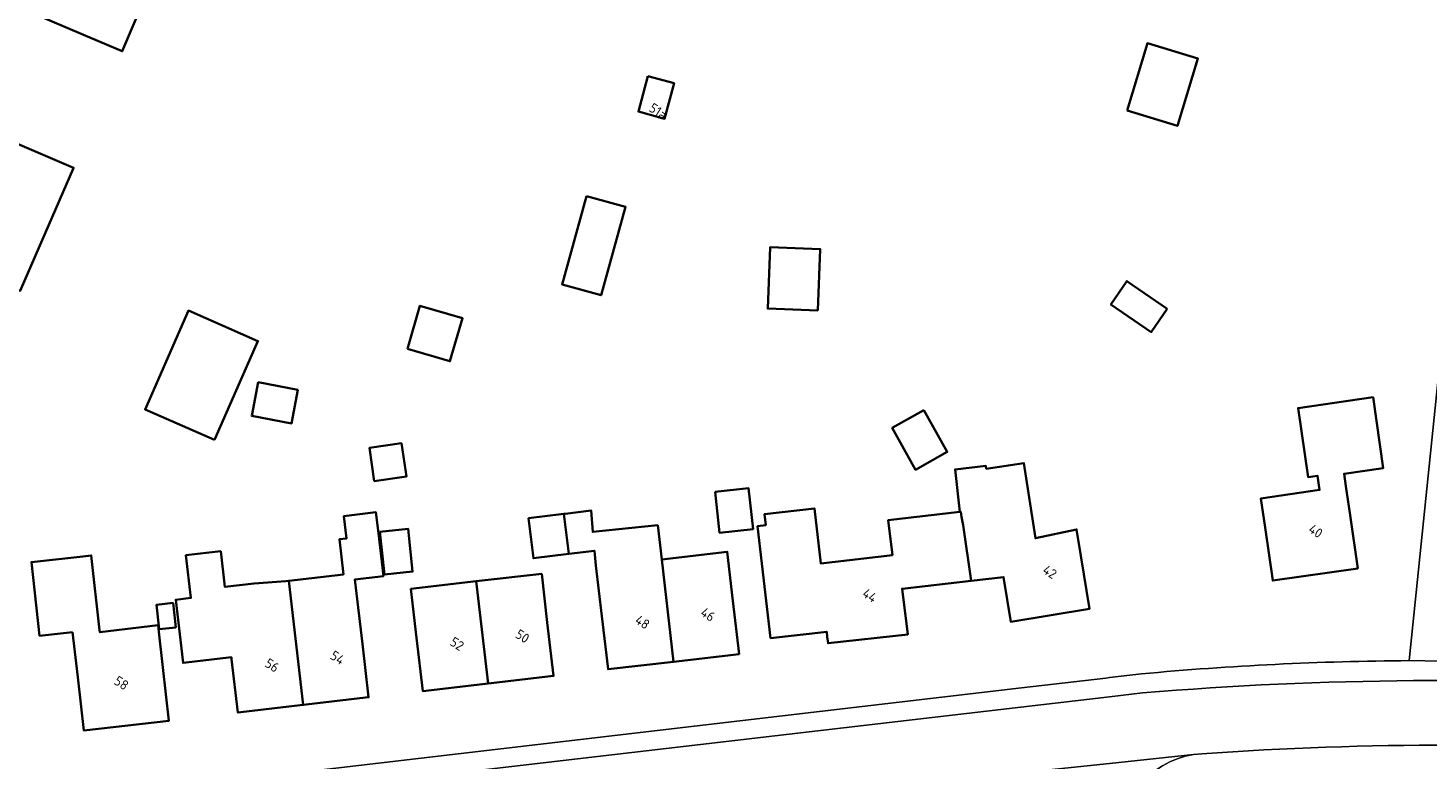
# Model space of a CAD drawing. Extents: x 184422 to 188298, y 343471 to 350189.
# Tile 365 of 513: x 186899 to 187030, y 348816 to 348885. Entities that reach past the tile are written whole.
import ezdxf
from ezdxf.enums import TextEntityAlignment as Align

# ---------------------------------------------------------------- set-up
doc = ezdxf.new("R2010")
doc.units = 0
for name, color, linetype, lineweight in [('B-WA-OG-TERREIN_ERF-GV', 252, 'Continuous', 18), ('B-WA-VH-VERHARDING_ASFALT-GV', 252, 'Continuous', 18), ('B-WA-VH-VERHARDING_OPEN-GV', 252, 'Continuous', 18), ('B-WA-VH-VERHARDING_TEGEL-GV', 252, 'Continuous', 18), ('B-WE-OG-BEBOUWING-GV', 250, 'Continuous', 35), ('B-WE-OG-BEBOUWING-T18', 10, 'Continuous', 18)]:
    doc.layers.add(name, color=color, linetype=linetype, lineweight=lineweight)
doc.styles.add('NLCS-ISO-M500-T18', font='NLCS-ISO.ttf', dxfattribs={"height": 0.9})

msp = doc.modelspace()

# ---------------------------------------------------------------- linework, layer by layer
at = {"layer": 'B-WA-OG-TERREIN_ERF-GV', "flags": 128}
for points in [[(187027.961, 348825.55), (187030.948, 348854.567), (187044.192, 348885.951), (187055.472, 348919.196), (187016.276, 348931.295), (187000, 348936.272), (186982.533, 348941.613), (186978.939, 348942.42), (186978.46, 348942.53), (186958.086, 348947.221), (186947.02, 348950.22), (186936.304, 348953.232)], [(187027.961, 348825.55), (187030.948, 348854.567), (187044.192, 348885.951), (187055.472, 348919.196), (187016.276, 348931.295), (187000, 348936.272), (186982.533, 348941.613), (186978.939, 348942.42), (186978.46, 348942.53), (186958.086, 348947.221), (186947.02, 348950.22), (186936.304, 348953.232)], [(187027.961, 348825.55), (187030.948, 348854.567), (187044.192, 348885.951), (187055.472, 348919.196), (187016.276, 348931.295), (187000, 348936.272), (186982.533, 348941.613), (186978.939, 348942.42), (186978.46, 348942.53), (186958.086, 348947.221), (186947.02, 348950.22), (186936.304, 348953.232)], [(186876.385, 348809.637), (186905.535, 348812.91), (186991.788, 348823.007), (186999.661, 348823.928), (187000, 348823.968), (187002.992, 348824.318)], [(186876.385, 348809.637), (186905.535, 348812.91), (186991.788, 348823.007), (186999.661, 348823.928), (187000, 348823.968), (187002.992, 348824.318)], [(186876.385, 348809.637), (186905.535, 348812.91), (186991.788, 348823.007), (186999.661, 348823.928), (187000, 348823.968), (187002.992, 348824.318)]]:
    msp.add_lwpolyline(points, dxfattribs=at)
for points in [[(186907.895, 348882.366), (186904.289, 348883.899), (186899.687, 348885.855), (186902.93, 348893.484), (186901.594, 348894.048), (186903.819, 348899.315), (186908.425, 348897.369), (186915.466, 348894.394), (186913.862, 348890.622), (186911.781, 348891.507)], [(186907.895, 348882.366), (186904.289, 348883.899), (186899.687, 348885.855), (186902.93, 348893.484), (186901.594, 348894.048), (186903.819, 348899.315), (186908.425, 348897.369), (186915.466, 348894.394), (186913.862, 348890.622), (186911.781, 348891.507)], [(186907.895, 348882.366), (186904.289, 348883.899), (186899.687, 348885.855), (186902.93, 348893.484), (186901.594, 348894.048), (186903.819, 348899.315), (186908.425, 348897.369), (186915.466, 348894.394), (186913.862, 348890.622), (186911.781, 348891.507)], [(186956.943, 348880.047), (186959.385, 348879.386), (186958.489, 348876.078), (186956.047, 348876.739)], [(186956.943, 348880.047), (186959.385, 348879.386), (186958.489, 348876.078), (186956.047, 348876.739)], [(186956.943, 348880.047), (186959.385, 348879.386), (186958.489, 348876.078), (186956.047, 348876.739)], [(186903.313, 348871.391), (186898.482, 348860.244), (186898.39, 348860.031), (186895.39, 348861.328), (186890.801, 348863.312), (186894.108, 348870.96), (186892.985, 348871.377), (186894.611, 348875.212), (186899.214, 348873.26), (186903.361, 348871.501)], [(186903.313, 348871.391), (186898.482, 348860.244), (186898.39, 348860.031), (186895.39, 348861.328), (186890.801, 348863.312), (186894.108, 348870.96), (186892.985, 348871.377), (186894.611, 348875.212), (186899.214, 348873.26), (186903.361, 348871.501)], [(186903.313, 348871.391), (186898.482, 348860.244), (186898.39, 348860.031), (186895.39, 348861.328), (186890.801, 348863.312), (186894.108, 348870.96), (186892.985, 348871.377), (186894.611, 348875.212), (186899.214, 348873.26), (186903.361, 348871.501)], [(186914.071, 348858.182), (186920.555, 348855.335), (186916.513, 348846.128), (186910.029, 348848.975)], [(186914.071, 348858.182), (186920.555, 348855.335), (186916.513, 348846.128), (186910.029, 348848.975)], [(186914.071, 348858.182), (186920.555, 348855.335), (186916.513, 348846.128), (186910.029, 348848.975)], [(187021.879, 348842.977), (187022.046, 348841.817), (187022.437, 348839.103), (187023.15, 348834.154), (187015.23, 348833.013), (187014.517, 348837.962), (187014.126, 348840.676), (187019.604, 348841.465), (187019.413, 348842.79), (187018.522, 348842.662), (187017.595, 348849.1), (187024.583, 348850.107), (187025.534, 348843.504)], [(187021.879, 348842.977), (187022.046, 348841.817), (187022.437, 348839.103), (187023.15, 348834.154), (187015.23, 348833.013), (187014.517, 348837.962), (187014.126, 348840.676), (187019.604, 348841.465), (187019.413, 348842.79), (187018.522, 348842.662), (187017.595, 348849.1), (187024.583, 348850.107), (187025.534, 348843.504)], [(187021.879, 348842.977), (187022.046, 348841.817), (187022.437, 348839.103), (187023.15, 348834.154), (187015.23, 348833.013), (187014.517, 348837.962), (187014.126, 348840.676), (187019.604, 348841.465), (187019.413, 348842.79), (187018.522, 348842.662), (187017.595, 348849.1), (187024.583, 348850.107), (187025.534, 348843.504)], [(186986.041, 348839.423), (186985.587, 348843.37), (186988.473, 348843.702), (186988.504, 348843.432), (186992.017, 348843.971), (186993.093, 348836.962), (186996.923, 348837.781), (186997.325, 348835.307), (186998.127, 348830.372), (186990.794, 348829.18), (186990.119, 348833.336), (186987.084, 348832.987), (186980.644, 348832.245), (186981.182, 348827.997), (186973.741, 348827.166), (186973.673, 348827.772), (186973.62, 348828.239), (186968.376, 348827.654), (186967.173, 348838.099), (186967.924, 348838.185), (186967.807, 348839.196), (186972.467, 348839.733), (186973.057, 348834.617), (186979.743, 348835.387), (186979.365, 348838.654)], [(186986.041, 348839.423), (186985.587, 348843.37), (186988.473, 348843.702), (186988.504, 348843.432), (186992.017, 348843.971), (186993.093, 348836.962), (186996.923, 348837.781), (186997.325, 348835.307), (186998.127, 348830.372), (186990.794, 348829.18), (186990.119, 348833.336), (186987.084, 348832.987), (186980.644, 348832.245), (186981.182, 348827.997), (186973.741, 348827.166), (186973.673, 348827.772), (186973.62, 348828.239), (186968.376, 348827.654), (186967.173, 348838.099), (186967.924, 348838.185), (186967.807, 348839.196), (186972.467, 348839.733), (186973.057, 348834.617), (186979.743, 348835.387), (186979.365, 348838.654)], [(186986.041, 348839.423), (186985.587, 348843.37), (186988.473, 348843.702), (186988.504, 348843.432), (186992.017, 348843.971), (186993.093, 348836.962), (186996.923, 348837.781), (186997.325, 348835.307), (186998.127, 348830.372), (186990.794, 348829.18), (186990.119, 348833.336), (186987.084, 348832.987), (186980.644, 348832.245), (186981.182, 348827.997), (186973.741, 348827.166), (186973.673, 348827.772), (186973.62, 348828.239), (186968.376, 348827.654), (186967.173, 348838.099), (186967.924, 348838.185), (186967.807, 348839.196), (186972.467, 348839.733), (186973.057, 348834.617), (186979.743, 348835.387), (186979.365, 348838.654)], [(186963.201, 348841.273), (186966.327, 348841.624), (186966.754, 348837.818), (186963.628, 348837.466)], [(186963.201, 348841.273), (186966.327, 348841.624), (186966.754, 348837.818), (186963.628, 348837.466)], [(186963.201, 348841.273), (186966.327, 348841.624), (186966.754, 348837.818), (186963.628, 348837.466)], [(186923.43, 348832.997), (186928.534, 348833.594), (186928.152, 348836.862), (186928.822, 348836.941), (186928.578, 348839.032), (186931.567, 348839.382), (186931.795, 348837.432), (186932.262, 348833.437), (186929.601, 348833.125), (186930.306, 348827.103), (186930.887, 348822.137), (186924.785, 348821.422), (186918.683, 348820.708), (186918.102, 348825.674), (186918.08, 348825.863), (186913.574, 348825.336), (186912.885, 348831.224), (186914.309, 348831.39), (186913.846, 348835.373), (186917.094, 348835.753), (186917.483, 348832.428), (186920.203, 348832.746), (186923.162, 348832.966)], [(186923.43, 348832.997), (186928.534, 348833.594), (186928.152, 348836.862), (186928.822, 348836.941), (186928.578, 348839.032), (186931.567, 348839.382), (186931.795, 348837.432), (186932.262, 348833.437), (186929.601, 348833.125), (186930.306, 348827.103), (186930.887, 348822.137), (186924.785, 348821.422), (186918.683, 348820.708), (186918.102, 348825.674), (186918.08, 348825.863), (186913.574, 348825.336), (186912.885, 348831.224), (186914.309, 348831.39), (186913.846, 348835.373), (186917.094, 348835.753), (186917.483, 348832.428), (186920.203, 348832.746), (186923.162, 348832.966)], [(186923.43, 348832.997), (186928.534, 348833.594), (186928.152, 348836.862), (186928.822, 348836.941), (186928.578, 348839.032), (186931.567, 348839.382), (186931.795, 348837.432), (186932.262, 348833.437), (186929.601, 348833.125), (186930.306, 348827.103), (186930.887, 348822.137), (186924.785, 348821.422), (186918.683, 348820.708), (186918.102, 348825.674), (186918.08, 348825.863), (186913.574, 348825.336), (186912.885, 348831.224), (186914.309, 348831.39), (186913.846, 348835.373), (186917.094, 348835.753), (186917.483, 348832.428), (186920.203, 348832.746), (186923.162, 348832.966)], [(186958.223, 348834.985), (186964.333, 348835.698), (186964.866, 348831.13), (186965.445, 348826.164), (186959.333, 348825.451), (186953.222, 348824.738), (186952.643, 348829.704), (186952.093, 348834.418), (186951.941, 348835.798), (186949.567, 348835.507), (186946.256, 348835.101), (186945.8, 348838.822), (186949.095, 348839.225), (186949.223, 348839.241), (186951.66, 348839.54), (186951.797, 348837.545), (186957.852, 348838.167)], [(186958.223, 348834.985), (186964.333, 348835.698), (186964.866, 348831.13), (186965.445, 348826.164), (186959.333, 348825.451), (186953.222, 348824.738), (186952.643, 348829.704), (186952.093, 348834.418), (186951.941, 348835.798), (186949.567, 348835.507), (186946.256, 348835.101), (186945.8, 348838.822), (186949.095, 348839.225), (186949.223, 348839.241), (186951.66, 348839.54), (186951.797, 348837.545), (186957.852, 348838.167)], [(186958.223, 348834.985), (186964.333, 348835.698), (186964.866, 348831.13), (186965.445, 348826.164), (186959.333, 348825.451), (186953.222, 348824.738), (186952.643, 348829.704), (186952.093, 348834.418), (186951.941, 348835.798), (186949.567, 348835.507), (186946.256, 348835.101), (186945.8, 348838.822), (186949.095, 348839.225), (186949.223, 348839.241), (186951.66, 348839.54), (186951.797, 348837.545), (186957.852, 348838.167)], [(186934.573, 348837.824), (186934.989, 348833.85), (186932.351, 348833.574), (186931.936, 348837.548)], [(186934.573, 348837.824), (186934.989, 348833.85), (186932.351, 348833.574), (186931.936, 348837.548)], [(186934.573, 348837.824), (186934.989, 348833.85), (186932.351, 348833.574), (186931.936, 348837.548)], [(186903.745, 348824.009), (186903.273, 348828.211), (186900.196, 348827.865), (186899.425, 348834.733), (186904.49, 348835.302), (186905.009, 348835.36), (186905.792, 348828.387), (186905.813, 348828.2), (186911.236, 348828.864), (186911.308, 348828.223), (186911.681, 348824.901), (186912.239, 348819.932), (186904.303, 348819.04)], [(186903.745, 348824.009), (186903.273, 348828.211), (186900.196, 348827.865), (186899.425, 348834.733), (186904.49, 348835.302), (186905.009, 348835.36), (186905.792, 348828.387), (186905.813, 348828.2), (186911.236, 348828.864), (186911.308, 348828.223), (186911.681, 348824.901), (186912.239, 348819.932), (186904.303, 348819.04)], [(186903.745, 348824.009), (186903.273, 348828.211), (186900.196, 348827.865), (186899.425, 348834.733), (186904.49, 348835.302), (186905.009, 348835.36), (186905.792, 348828.387), (186905.813, 348828.2), (186911.236, 348828.864), (186911.308, 348828.223), (186911.681, 348824.901), (186912.239, 348819.932), (186904.303, 348819.04)], [(186942.029, 348823.422), (186935.927, 348822.715), (186935.351, 348827.682), (186934.823, 348832.236), (186940.925, 348832.943), (186947.027, 348833.651), (186947.555, 348829.097), (186948.131, 348824.13)], [(186942.029, 348823.422), (186935.927, 348822.715), (186935.351, 348827.682), (186934.823, 348832.236), (186940.925, 348832.943), (186947.027, 348833.651), (186947.555, 348829.097), (186948.131, 348824.13)], [(186942.029, 348823.422), (186935.927, 348822.715), (186935.351, 348827.682), (186934.823, 348832.236), (186940.925, 348832.943), (186947.027, 348833.651), (186947.555, 348829.097), (186948.131, 348824.13)]]:
    msp.add_lwpolyline(points, close=True, dxfattribs=at)
at = {"layer": 'B-WA-OG-TERREIN_ERF-GV'}
msp.add_lwpolyline([(187002.992, 348824.318, -0.0214677), (187027.961, 348825.55)], format="xyb", dxfattribs=at)
msp.add_lwpolyline([(187002.992, 348824.318, -0.0214677), (187027.961, 348825.55)], format="xyb", dxfattribs=at)
msp.add_lwpolyline([(187002.992, 348824.318, -0.0214677), (187027.961, 348825.55)], format="xyb", dxfattribs=at)
at = {"layer": 'B-WA-VH-VERHARDING_ASFALT-GV'}
for points in [[(187053.67, 348822.855, 0.0389277), (187003.089, 348822.538)], [(187053.67, 348822.855, 0.0389277), (187003.089, 348822.538)], [(187053.67, 348822.855, 0.0389277), (187003.089, 348822.538)], [(187008.609, 348816.866, -0.0369706), (187054.97, 348816.738)], [(187008.609, 348816.866, -0.0369706), (187054.97, 348816.738)], [(187008.609, 348816.866, -0.0369706), (187054.97, 348816.738)]]:
    msp.add_lwpolyline(points, format="xyb", dxfattribs=at)
at = {"layer": 'B-WA-VH-VERHARDING_ASFALT-GV', "flags": 128}
for points in [[(187003.089, 348822.538), (187000, 348822.178), (186905.806, 348811.211), (186879.364, 348808.149), (186875.348, 348807.724)], [(187003.089, 348822.538), (187000, 348822.178), (186905.806, 348811.211), (186879.364, 348808.149), (186875.348, 348807.724)], [(187003.089, 348822.538), (187000, 348822.178), (186905.806, 348811.211), (186879.364, 348808.149), (186875.348, 348807.724)], [(186872.705, 348801.525), (186881.713, 348802.364), (186887.201, 348803.025), (186887.655, 348803.076), (186906.502, 348805.197), (186988.399, 348814.746), (187000, 348815.963), (187007.844, 348816.786), (187008.609, 348816.866)], [(186872.705, 348801.525), (186881.713, 348802.364), (186887.201, 348803.025), (186887.655, 348803.076), (186906.502, 348805.197), (186988.399, 348814.746), (187000, 348815.963), (187007.844, 348816.786), (187008.609, 348816.866)], [(186872.705, 348801.525), (186881.713, 348802.364), (186887.201, 348803.025), (186887.655, 348803.076), (186906.502, 348805.197), (186988.399, 348814.746), (187000, 348815.963), (187007.844, 348816.786), (187008.609, 348816.866)]]:
    msp.add_lwpolyline(points, dxfattribs=at)
at = {"layer": 'B-WA-VH-VERHARDING_OPEN-GV', "flags": 128}
msp.add_lwpolyline([(187007.844, 348816.786), (187000, 348815.963), (186988.399, 348814.746)], dxfattribs=at)
msp.add_lwpolyline([(187007.844, 348816.786), (187000, 348815.963), (186988.399, 348814.746)], dxfattribs=at)
msp.add_lwpolyline([(187007.844, 348816.786), (187000, 348815.963), (186988.399, 348814.746)], dxfattribs=at)
at = {"layer": 'B-WA-VH-VERHARDING_OPEN-GV'}
msp.add_lwpolyline([(187001.081, 348808.048, -0.3991574), (187007.844, 348816.786)], format="xyb", dxfattribs=at)
msp.add_lwpolyline([(187001.081, 348808.048, -0.3991574), (187007.844, 348816.786)], format="xyb", dxfattribs=at)
msp.add_lwpolyline([(187001.081, 348808.048, -0.3991574), (187007.844, 348816.786)], format="xyb", dxfattribs=at)
at = {"layer": 'B-WA-VH-VERHARDING_TEGEL-GV', "flags": 128}
msp.add_lwpolyline([(187027.961, 348825.55), (187030.905, 348825.514), (187033.688, 348853.706), (187046.963, 348885.006), (187058.26, 348918.345), (187055.472, 348919.196), (187044.192, 348885.951), (187030.948, 348854.567)], close=True, dxfattribs=at)
msp.add_lwpolyline([(187027.961, 348825.55), (187030.905, 348825.514), (187033.688, 348853.706), (187046.963, 348885.006), (187058.26, 348918.345), (187055.472, 348919.196), (187044.192, 348885.951), (187030.948, 348854.567)], close=True, dxfattribs=at)
msp.add_lwpolyline([(187027.961, 348825.55), (187030.905, 348825.514), (187033.688, 348853.706), (187046.963, 348885.006), (187058.26, 348918.345), (187055.472, 348919.196), (187044.192, 348885.951), (187030.948, 348854.567)], close=True, dxfattribs=at)
at = {"layer": 'B-WA-VH-VERHARDING_TEGEL-GV'}
for points in [[(187027.961, 348825.55, 0.0214677), (187002.992, 348824.318)], [(187027.961, 348825.55, 0.0214677), (187002.992, 348824.318)], [(187027.961, 348825.55, 0.0214677), (187002.992, 348824.318)], [(187003.089, 348822.538, -0.0389277), (187053.67, 348822.855)], [(187003.089, 348822.538, -0.0389277), (187053.67, 348822.855)], [(187003.089, 348822.538, -0.0389277), (187053.67, 348822.855)], [(187054.97, 348816.738, 0.0369706), (187008.609, 348816.866)], [(187054.97, 348816.738, 0.0369706), (187008.609, 348816.866)], [(187054.97, 348816.738, 0.0369706), (187008.609, 348816.866)], [(187007.844, 348816.786, 0.3991574), (187001.081, 348808.048)], [(187007.844, 348816.786, 0.3991574), (187001.081, 348808.048)], [(187007.844, 348816.786, 0.3991574), (187001.081, 348808.048)]]:
    msp.add_lwpolyline(points, format="xyb", dxfattribs=at)
at = {"layer": 'B-WA-VH-VERHARDING_TEGEL-GV', "flags": 128}
for points in [[(187030.905, 348825.514), (187027.961, 348825.55)], [(187030.905, 348825.514), (187027.961, 348825.55)], [(187030.905, 348825.514), (187027.961, 348825.55)], [(187002.992, 348824.318), (187000, 348823.968), (186999.661, 348823.928), (186991.788, 348823.007), (186905.535, 348812.91), (186876.385, 348809.637)], [(187002.992, 348824.318), (187000, 348823.968), (186999.661, 348823.928), (186991.788, 348823.007), (186905.535, 348812.91), (186876.385, 348809.637)], [(187002.992, 348824.318), (187000, 348823.968), (186999.661, 348823.928), (186991.788, 348823.007), (186905.535, 348812.91), (186876.385, 348809.637)], [(186875.348, 348807.724), (186879.364, 348808.149), (186905.806, 348811.211), (187000, 348822.178), (187003.089, 348822.538)], [(186875.348, 348807.724), (186879.364, 348808.149), (186905.806, 348811.211), (187000, 348822.178), (187003.089, 348822.538)], [(186875.348, 348807.724), (186879.364, 348808.149), (186905.806, 348811.211), (187000, 348822.178), (187003.089, 348822.538)], [(187008.609, 348816.866), (187007.844, 348816.786)], [(187008.609, 348816.866), (187007.844, 348816.786)], [(187008.609, 348816.866), (187007.844, 348816.786)]]:
    msp.add_lwpolyline(points, dxfattribs=at)
at = {"layer": 'B-WE-OG-BEBOUWING-GV', "flags": 128}
for points in [[(186899.687, 348885.855), (186904.289, 348883.899), (186907.895, 348882.366), (186911.781, 348891.507), (186913.862, 348890.622), (186915.466, 348894.394), (186908.425, 348897.369), (186903.819, 348899.315), (186901.594, 348894.048), (186902.93, 348893.484)], [(186899.687, 348885.855), (186904.289, 348883.899), (186907.895, 348882.366), (186911.781, 348891.507), (186913.862, 348890.622), (186915.466, 348894.394), (186908.425, 348897.369), (186903.819, 348899.315), (186901.594, 348894.048), (186902.93, 348893.484)], [(186899.687, 348885.855), (186904.289, 348883.899), (186907.895, 348882.366), (186911.781, 348891.507), (186913.862, 348890.622), (186915.466, 348894.394), (186908.425, 348897.369), (186903.819, 348899.315), (186901.594, 348894.048), (186902.93, 348893.484)], [(187001.639, 348876.831), (187006.341, 348875.408), (187008.24, 348881.682), (187003.538, 348883.105)], [(187001.639, 348876.831), (187006.341, 348875.408), (187008.24, 348881.682), (187003.538, 348883.105)], [(187001.639, 348876.831), (187006.341, 348875.408), (187008.24, 348881.682), (187003.538, 348883.105)], [(186956.943, 348880.047), (186956.047, 348876.739), (186958.489, 348876.078), (186959.385, 348879.386)], [(186956.943, 348880.047), (186956.047, 348876.739), (186958.489, 348876.078), (186959.385, 348879.386)], [(186956.943, 348880.047), (186956.047, 348876.739), (186958.489, 348876.078), (186959.385, 348879.386)], [(186898.482, 348860.244), (186903.313, 348871.391), (186903.361, 348871.501), (186899.214, 348873.26), (186894.611, 348875.212), (186892.985, 348871.377), (186894.108, 348870.96), (186890.801, 348863.312), (186895.39, 348861.328), (186898.39, 348860.031)], [(186898.482, 348860.244), (186903.313, 348871.391), (186903.361, 348871.501), (186899.214, 348873.26), (186894.611, 348875.212), (186892.985, 348871.377), (186894.108, 348870.96), (186890.801, 348863.312), (186895.39, 348861.328), (186898.39, 348860.031)], [(186898.482, 348860.244), (186903.313, 348871.391), (186903.361, 348871.501), (186899.214, 348873.26), (186894.611, 348875.212), (186892.985, 348871.377), (186894.108, 348870.96), (186890.801, 348863.312), (186895.39, 348861.328), (186898.39, 348860.031)], [(186951.223, 348868.865), (186948.933, 348860.629), (186952.565, 348859.62), (186954.855, 348867.856)], [(186951.223, 348868.865), (186948.933, 348860.629), (186952.565, 348859.62), (186954.855, 348867.856)], [(186951.223, 348868.865), (186948.933, 348860.629), (186952.565, 348859.62), (186954.855, 348867.856)], [(186972.797, 348858.189), (186973.02, 348863.915), (186968.337, 348864.097), (186968.114, 348858.372)], [(186972.797, 348858.189), (186973.02, 348863.915), (186968.337, 348864.097), (186968.114, 348858.372)], [(186972.797, 348858.189), (186973.02, 348863.915), (186968.337, 348864.097), (186968.114, 348858.372)], [(187005.384, 348858.362), (187001.626, 348860.933), (187000.134, 348858.751), (187003.892, 348856.181)], [(187005.384, 348858.362), (187001.626, 348860.933), (187000.134, 348858.751), (187003.892, 348856.181)], [(187005.384, 348858.362), (187001.626, 348860.933), (187000.134, 348858.751), (187003.892, 348856.181)], [(186916.513, 348846.128), (186920.555, 348855.335), (186914.071, 348858.182), (186910.029, 348848.975)], [(186916.513, 348846.128), (186920.555, 348855.335), (186914.071, 348858.182), (186910.029, 348848.975)], [(186916.513, 348846.128), (186920.555, 348855.335), (186914.071, 348858.182), (186910.029, 348848.975)], [(186934.496, 348854.629), (186938.463, 348853.463), (186939.643, 348857.475), (186935.676, 348858.641)], [(186934.496, 348854.629), (186938.463, 348853.463), (186939.643, 348857.475), (186935.676, 348858.641)], [(186934.496, 348854.629), (186938.463, 348853.463), (186939.643, 348857.475), (186935.676, 348858.641)], [(186920.57, 348851.497), (186919.985, 348848.364), (186923.694, 348847.672), (186924.279, 348850.805)], [(186920.57, 348851.497), (186919.985, 348848.364), (186923.694, 348847.672), (186924.279, 348850.805)], [(186920.57, 348851.497), (186919.985, 348848.364), (186923.694, 348847.672), (186924.279, 348850.805)], [(187022.437, 348839.103), (187022.046, 348841.817), (187021.879, 348842.977), (187025.534, 348843.504), (187024.583, 348850.107), (187017.595, 348849.1), (187018.522, 348842.662), (187019.413, 348842.79), (187019.604, 348841.465), (187014.126, 348840.676), (187014.517, 348837.962), (187015.23, 348833.013), (187023.15, 348834.154)], [(187022.437, 348839.103), (187022.046, 348841.817), (187021.879, 348842.977), (187025.534, 348843.504), (187024.583, 348850.107), (187017.595, 348849.1), (187018.522, 348842.662), (187019.413, 348842.79), (187019.604, 348841.465), (187014.126, 348840.676), (187014.517, 348837.962), (187015.23, 348833.013), (187023.15, 348834.154)], [(187022.437, 348839.103), (187022.046, 348841.817), (187021.879, 348842.977), (187025.534, 348843.504), (187024.583, 348850.107), (187017.595, 348849.1), (187018.522, 348842.662), (187019.413, 348842.79), (187019.604, 348841.465), (187014.126, 348840.676), (187014.517, 348837.962), (187015.23, 348833.013), (187023.15, 348834.154)], [(186982.678, 348848.907), (186979.728, 348847.253), (186981.916, 348843.351), (186984.865, 348845.004)], [(186982.678, 348848.907), (186979.728, 348847.253), (186981.916, 348843.351), (186984.865, 348845.004)], [(186982.678, 348848.907), (186979.728, 348847.253), (186981.916, 348843.351), (186984.865, 348845.004)], [(186931.403, 348842.268), (186934.403, 348842.704), (186933.951, 348845.817), (186930.951, 348845.382)], [(186931.403, 348842.268), (186934.403, 348842.704), (186933.951, 348845.817), (186930.951, 348845.382)], [(186931.403, 348842.268), (186934.403, 348842.704), (186933.951, 348845.817), (186930.951, 348845.382)], [(186986.353, 348838.169), (186987.084, 348832.987), (186990.119, 348833.336), (186990.794, 348829.18), (186998.127, 348830.372), (186997.325, 348835.307), (186996.923, 348837.781), (186993.093, 348836.962), (186992.017, 348843.971), (186988.504, 348843.432), (186988.473, 348843.702), (186985.587, 348843.37), (186986.041, 348839.423), (186986.115, 348839.431), (186986.197, 348838.944)], [(186986.353, 348838.169), (186987.084, 348832.987), (186990.119, 348833.336), (186990.794, 348829.18), (186998.127, 348830.372), (186997.325, 348835.307), (186996.923, 348837.781), (186993.093, 348836.962), (186992.017, 348843.971), (186988.504, 348843.432), (186988.473, 348843.702), (186985.587, 348843.37), (186986.041, 348839.423), (186986.115, 348839.431), (186986.197, 348838.944)], [(186986.353, 348838.169), (186987.084, 348832.987), (186990.119, 348833.336), (186990.794, 348829.18), (186998.127, 348830.372), (186997.325, 348835.307), (186996.923, 348837.781), (186993.093, 348836.962), (186992.017, 348843.971), (186988.504, 348843.432), (186988.473, 348843.702), (186985.587, 348843.37), (186986.041, 348839.423), (186986.115, 348839.431), (186986.197, 348838.944)], [(186963.201, 348841.273), (186963.628, 348837.466), (186966.754, 348837.818), (186966.327, 348841.624)], [(186963.201, 348841.273), (186963.628, 348837.466), (186966.754, 348837.818), (186966.327, 348841.624)], [(186963.201, 348841.273), (186963.628, 348837.466), (186966.754, 348837.818), (186966.327, 348841.624)], [(186923.43, 348832.997), (186924.785, 348821.422), (186930.887, 348822.137), (186930.306, 348827.103), (186929.601, 348833.125), (186932.262, 348833.437), (186931.795, 348837.432), (186931.567, 348839.382), (186928.578, 348839.032), (186928.822, 348836.941), (186928.152, 348836.862), (186928.534, 348833.594)], [(186923.43, 348832.997), (186924.785, 348821.422), (186930.887, 348822.137), (186930.306, 348827.103), (186929.601, 348833.125), (186932.262, 348833.437), (186931.795, 348837.432), (186931.567, 348839.382), (186928.578, 348839.032), (186928.822, 348836.941), (186928.152, 348836.862), (186928.534, 348833.594)], [(186923.43, 348832.997), (186924.785, 348821.422), (186930.887, 348822.137), (186930.306, 348827.103), (186929.601, 348833.125), (186932.262, 348833.437), (186931.795, 348837.432), (186931.567, 348839.382), (186928.578, 348839.032), (186928.822, 348836.941), (186928.152, 348836.862), (186928.534, 348833.594)], [(186959.333, 348825.451), (186958.223, 348834.985), (186957.852, 348838.167), (186951.797, 348837.545), (186951.66, 348839.54), (186949.223, 348839.241), (186949.095, 348839.225), (186949.567, 348835.507), (186951.941, 348835.798), (186952.093, 348834.418), (186952.643, 348829.704), (186953.222, 348824.738)], [(186959.333, 348825.451), (186958.223, 348834.985), (186957.852, 348838.167), (186951.797, 348837.545), (186951.66, 348839.54), (186949.223, 348839.241), (186949.095, 348839.225), (186949.567, 348835.507), (186951.941, 348835.798), (186952.093, 348834.418), (186952.643, 348829.704), (186953.222, 348824.738)], [(186959.333, 348825.451), (186958.223, 348834.985), (186957.852, 348838.167), (186951.797, 348837.545), (186951.66, 348839.54), (186949.223, 348839.241), (186949.095, 348839.225), (186949.567, 348835.507), (186951.941, 348835.798), (186952.093, 348834.418), (186952.643, 348829.704), (186953.222, 348824.738)], [(186987.084, 348832.987), (186986.353, 348838.169), (186986.197, 348838.944), (186986.115, 348839.431), (186986.041, 348839.423), (186979.365, 348838.654), (186979.743, 348835.387), (186973.057, 348834.617), (186972.467, 348839.733), (186967.807, 348839.196), (186967.924, 348838.185), (186967.173, 348838.099), (186968.376, 348827.654), (186973.62, 348828.239), (186973.673, 348827.772), (186973.741, 348827.166), (186981.182, 348827.997), (186980.644, 348832.245)], [(186987.084, 348832.987), (186986.353, 348838.169), (186986.197, 348838.944), (186986.115, 348839.431), (186986.041, 348839.423), (186979.365, 348838.654), (186979.743, 348835.387), (186973.057, 348834.617), (186972.467, 348839.733), (186967.807, 348839.196), (186967.924, 348838.185), (186967.173, 348838.099), (186968.376, 348827.654), (186973.62, 348828.239), (186973.673, 348827.772), (186973.741, 348827.166), (186981.182, 348827.997), (186980.644, 348832.245)], [(186987.084, 348832.987), (186986.353, 348838.169), (186986.197, 348838.944), (186986.115, 348839.431), (186986.041, 348839.423), (186979.365, 348838.654), (186979.743, 348835.387), (186973.057, 348834.617), (186972.467, 348839.733), (186967.807, 348839.196), (186967.924, 348838.185), (186967.173, 348838.099), (186968.376, 348827.654), (186973.62, 348828.239), (186973.673, 348827.772), (186973.741, 348827.166), (186981.182, 348827.997), (186980.644, 348832.245)], [(186949.567, 348835.507), (186949.095, 348839.225), (186945.8, 348838.822), (186946.256, 348835.101)], [(186949.567, 348835.507), (186949.095, 348839.225), (186945.8, 348838.822), (186946.256, 348835.101)], [(186949.567, 348835.507), (186949.095, 348839.225), (186945.8, 348838.822), (186946.256, 348835.101)], [(186931.936, 348837.548), (186932.351, 348833.574), (186934.989, 348833.85), (186934.573, 348837.824)], [(186931.936, 348837.548), (186932.351, 348833.574), (186934.989, 348833.85), (186934.573, 348837.824)], [(186931.936, 348837.548), (186932.351, 348833.574), (186934.989, 348833.85), (186934.573, 348837.824)], [(186924.785, 348821.422), (186923.43, 348832.997), (186923.162, 348832.966), (186920.203, 348832.746), (186917.483, 348832.428), (186917.094, 348835.753), (186913.846, 348835.373), (186914.309, 348831.39), (186912.885, 348831.224), (186913.574, 348825.336), (186918.08, 348825.863), (186918.102, 348825.674), (186918.683, 348820.708)], [(186924.785, 348821.422), (186923.43, 348832.997), (186923.162, 348832.966), (186920.203, 348832.746), (186917.483, 348832.428), (186917.094, 348835.753), (186913.846, 348835.373), (186914.309, 348831.39), (186912.885, 348831.224), (186913.574, 348825.336), (186918.08, 348825.863), (186918.102, 348825.674), (186918.683, 348820.708)], [(186924.785, 348821.422), (186923.43, 348832.997), (186923.162, 348832.966), (186920.203, 348832.746), (186917.483, 348832.428), (186917.094, 348835.753), (186913.846, 348835.373), (186914.309, 348831.39), (186912.885, 348831.224), (186913.574, 348825.336), (186918.08, 348825.863), (186918.102, 348825.674), (186918.683, 348820.708)], [(186959.333, 348825.451), (186965.445, 348826.164), (186964.866, 348831.13), (186964.333, 348835.698), (186958.223, 348834.985)], [(186959.333, 348825.451), (186965.445, 348826.164), (186964.866, 348831.13), (186964.333, 348835.698), (186958.223, 348834.985)], [(186959.333, 348825.451), (186965.445, 348826.164), (186964.866, 348831.13), (186964.333, 348835.698), (186958.223, 348834.985)], [(186903.273, 348828.211), (186903.745, 348824.009), (186904.303, 348819.04), (186912.239, 348819.932), (186911.681, 348824.901), (186911.308, 348828.223), (186911.236, 348828.864), (186905.813, 348828.2), (186905.792, 348828.387), (186905.009, 348835.36), (186904.49, 348835.302), (186899.425, 348834.733), (186900.196, 348827.865)], [(186903.273, 348828.211), (186903.745, 348824.009), (186904.303, 348819.04), (186912.239, 348819.932), (186911.681, 348824.901), (186911.308, 348828.223), (186911.236, 348828.864), (186905.813, 348828.2), (186905.792, 348828.387), (186905.009, 348835.36), (186904.49, 348835.302), (186899.425, 348834.733), (186900.196, 348827.865)], [(186903.273, 348828.211), (186903.745, 348824.009), (186904.303, 348819.04), (186912.239, 348819.932), (186911.681, 348824.901), (186911.308, 348828.223), (186911.236, 348828.864), (186905.813, 348828.2), (186905.792, 348828.387), (186905.009, 348835.36), (186904.49, 348835.302), (186899.425, 348834.733), (186900.196, 348827.865)], [(186935.351, 348827.682), (186935.927, 348822.715), (186942.029, 348823.422), (186940.925, 348832.943), (186934.823, 348832.236)], [(186935.351, 348827.682), (186935.927, 348822.715), (186942.029, 348823.422), (186940.925, 348832.943), (186934.823, 348832.236)], [(186935.351, 348827.682), (186935.927, 348822.715), (186942.029, 348823.422), (186940.925, 348832.943), (186934.823, 348832.236)], [(186947.027, 348833.651), (186940.925, 348832.943), (186942.029, 348823.422), (186948.131, 348824.13), (186947.555, 348829.097)], [(186947.027, 348833.651), (186940.925, 348832.943), (186942.029, 348823.422), (186948.131, 348824.13), (186947.555, 348829.097)], [(186947.027, 348833.651), (186940.925, 348832.943), (186942.029, 348823.422), (186948.131, 348824.13), (186947.555, 348829.097)], [(186912.652, 348830.931), (186911.099, 348830.764), (186911.344, 348828.479), (186912.897, 348828.645)], [(186912.652, 348830.931), (186911.099, 348830.764), (186911.344, 348828.479), (186912.897, 348828.645)], [(186912.652, 348830.931), (186911.099, 348830.764), (186911.344, 348828.479), (186912.897, 348828.645)]]:
    msp.add_lwpolyline(points, close=True, dxfattribs=at)

# ---------------------------------------------------------------- texts
at = {"layer": 'B-WE-OG-BEBOUWING-T18', "style": 'NLCS-ISO-M500-T18'}
for s, p in [('51a', (186957.892, 348876.769)), ('51a', (186957.892, 348876.769)), ('51a', (186957.892, 348876.769)), ('40', (187019.234, 348837.631)), ('40', (187019.234, 348837.631)), ('40', (187019.234, 348837.631)), ('42', (186994.433, 348833.824)), ('42', (186994.433, 348833.824)), ('42', (186994.433, 348833.824)), ('44', (186977.636, 348831.626)), ('44', (186977.636, 348831.626)), ('44', (186977.636, 348831.626)), ('46', (186962.535, 348829.852)), ('46', (186962.535, 348829.852)), ('46', (186962.535, 348829.852)), ('48', (186956.431, 348829.14)), ('48', (186956.431, 348829.14)), ('48', (186956.431, 348829.14)), ('52', (186939.135, 348827.113)), ('52', (186939.135, 348827.113)), ('52', (186939.135, 348827.113)), ('50', (186945.237, 348827.821)), ('50', (186945.237, 348827.821)), ('50', (186945.237, 348827.821)), ('54', (186927.988, 348825.825)), ('54', (186927.988, 348825.825)), ('54', (186927.988, 348825.825)), ('56', (186921.879, 348825.109)), ('56', (186921.879, 348825.109)), ('56', (186921.879, 348825.109)), ('58', (186907.824, 348823.461)), ('58', (186907.824, 348823.461)), ('58', (186907.824, 348823.461))]:
    msp.add_text(s, height=0.9, rotation=327.1, dxfattribs=at).set_placement(p, align=Align.MIDDLE)

doc.saveas('drawing.dxf')
